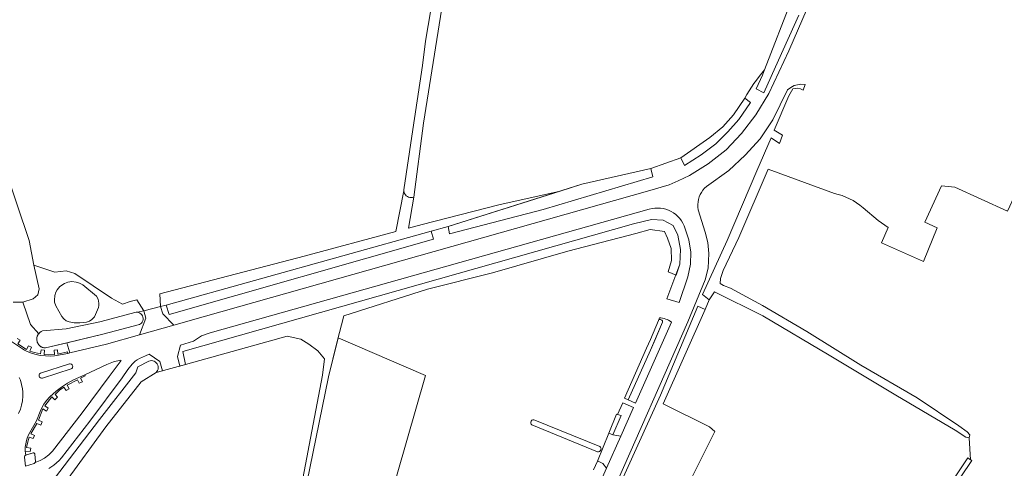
# Model space of a CAD drawing. Header units: metres. Extents: x 209813 to 223847, y 571801 to 587119.
# Tile 340 of 656: x 222973 to 223254, y 575110 to 575238. Entities that reach past the tile are written whole.
import ezdxf

# ---------------------------------------------------------------- set-up
doc = ezdxf.new("R2010")
doc.units = ezdxf.units.M
for name, color, linetype, lineweight in [('B-RO-GR-GRAS-GV', 8, 'Continuous', 0), ('B-RO-GR-GROENVOORZIENING-GV', 8, 'Continuous', 0), ('B-RO-GR-HOUTWAL-GV', 8, 'Continuous', 0), ('B-RO-OG-WATER_GREPPEL-GV', 8, 'Continuous', 0), ('B-RO-OG-WEG-GV', 8, 'Continuous', 0), ('B-RO-VH-VERHARDING_HALFVERHARDING-GV', 8, 'Continuous', 0), ('B-RO-VH-VERHARDING_OPEN-GV', 8, 'Continuous', 0), ('B-RO-VH-VERHARDING_STRAATBAKSTEEN-GV', 8, 'Continuous', 0)]:
    doc.layers.add(name, color=color, linetype=linetype, lineweight=lineweight)

msp = doc.modelspace()

# ---------------------------------------------------------------- linework, layer by layer
at = {"layer": 'B-RO-GR-GRAS-GV', "flags": 128}
for points in [[(222948.033, 575240.363), (222955.176, 575227.663), (222968.67, 575195.516), (222975.417, 575175.408), (222976.74, 575168.396), (222982.825, 575166.412), (222986, 575166.809), (222988.514, 575166.015), (222998.965, 575159.004), (223002.14, 575157.284), (223004.257, 575158.078), (223006.178, 575158.578), (223008.175, 575155.411), (223012.965, 575156.598), (223012.757, 575160.291), (223053.988, 575171.025), (223080.172, 575178.036), (223082.431, 575189.625), (223082.415, 575189.909), (223084.681, 575205.216), (223087.766, 575225.323), (223088.632, 575232.343), (223092.624, 575255.874)], [(223095.701, 575256.74), (223088.069, 575208.878), (223085.281, 575187.846)], [(223185.471, 575224.087), (223193.355, 575244.567)], [(223085.281, 575187.846), (223083.77, 575178.999), (223087.663, 575180.042), (223109.603, 575185.631), (223127.041, 575189.523), (223133.292, 575191.493), (223152.985, 575195.944), (223161.513, 575199.002), (223169.874, 575204.795), (223173.545, 575207.878), (223176.574, 575211.261), (223179.818, 575216.059)], [(223205.382, 575188.865), (223186.532, 575195.778), (223178.127, 575176.315), (223173.635, 575166.929), (223172.913, 575164.63), (223172.801, 575163.227), (223173.698, 575162.618), (223175.697, 575161.898), (223184.878, 575156.906), (223197.548, 575149.478), (223212.907, 575139.921), (223229.069, 575130.557), (223240.933, 575122.634), (223243.324, 575120.908), (223244.118, 575119.998), (223243.911, 575119.198), (223244.289, 575112.915), (223244.656, 575112.674), (223221.703, 575078.682), (223197, 575041.422)], [(223277.683, 575013.495), (223297.601, 575054.966), (223319.765, 575102.1), (223342.845, 575150.832), (223343.273, 575151.503), (223340.561, 575153.358), (223325.203, 575163.016), (223309.73, 575170.969), (223293.45, 575178.329), (223276.67, 575185.792), (223260.386, 575192.751), (223259.21, 575193.229), (223254.809, 575183.777), (223239.804, 575190.632), (223236.023, 575191.092), (223231.262, 575180.649), (223234.708, 575179.079), (223230.858, 575169.43), (223218.82, 575174.758), (223220.78, 575179.146), (223217.935, 575181.127), (223213.588, 575184.788)], [(223243.911, 575119.198), (223242.91, 575119.407), (223239.918, 575121.338), (223222.959, 575131.311), (223203.907, 575142.705), (223184.954, 575153.998), (223171.176, 575160.834), (223169.652, 575158.541), (223168.525, 575155.744), (223156.539, 575128.854), (223169.727, 575122.267), (223171.291, 575120.998), (223164.195, 575106.954), (223187.553, 575095.117), (223185.724, 575092.225), (223185.705, 575090.12), (223204.455, 575078.428), (223215.335, 575071.04), (223227.511, 575089.459), (223243.468, 575113.453), (223244.289, 575112.915)], [(223050.979, 575093.591), (223059.208, 575137.019), (223059.757, 575141.713), (223057.863, 575144.001), (223055.274, 575145.915), (223052.991, 575147.267), (223049.12, 575148.154), (223020.129, 575140.072), (223011.68, 575137.773), (223007.4, 575135.126), (222997.367, 575122.334), (222985.822, 575106.488)]]:
    msp.add_lwpolyline(points, dxfattribs=at)
at = {"layer": 'B-RO-GR-GRAS-GV'}
msp.add_lwpolyline([(223213.588, 575184.788, 0.1335358), (223205.382, 575188.865)], format="xyb", dxfattribs=at)
at = {"layer": 'B-RO-GR-GRAS-GV', "flags": 128}
msp.add_lwpolyline([(223112.778, 575055.929), (223114.5, 575059.987), (223114.358, 575060.054), (223125.244, 575084.142), (223102.701, 575091.84), (223078.004, 575099.873), (223088.601, 575136.96), (223063.715, 575147.697), (223060.973, 575136.526), (223052.103, 575093.289), (223050.115, 575083.115), (223069.766, 575074.678), (223096.74, 575063.414)], close=True, dxfattribs=at)
at = {"layer": 'B-RO-GR-GROENVOORZIENING-GV', "flags": 128}
msp.add_lwpolyline([(222972.065, 575147.523), (222972.87, 575146.985), (222972.237, 575145.961), (222974.727, 575144.359), (222975.258, 575145.44), (222976.149, 575145.029), (222975.68, 575143.93), (222976.964, 575143.484), (222978.706, 575143.117), (222978.867, 575144.307), (222979.852, 575144.177), (222979.719, 575142.974), (222981.081, 575142.875), (222982.696, 575142.984), (222982.563, 575144.146), (222983.56, 575144.26), (222983.683, 575143.081), (222986.417, 575143.703), (222986.495, 575143.269), (222987.045, 575143.393), (222986.25, 575146.268), (222980.159, 575144.818), (222979.708, 575144.846), (222979.453, 575144.901), (222979.206, 575144.982), (222978.818, 575145.174), (222978.466, 575145.43), (222978.279, 575145.61), (222978.112, 575145.81), (222977.883, 575146.18), (222977.779, 575146.416), (222977.698, 575146.664), (222977.623, 575147.091), (222977.623, 575147.524), (222977.644, 575147.698), (222977.724, 575148.036), (222977.779, 575148.201), (222977.885, 575148.438), (222978.063, 575148.734), (222978.169, 575148.873), (222975.846, 575151.487), (222973.641, 575157.865), (222970.878, 575157.904)], dxfattribs=at)
msp.add_lwpolyline([(222974.352, 575115.414), (222974.5, 575114.206), (222976.565, 575114.886), (222976.805, 575114.859), (222976.998, 575114.719), (222977.102, 575114.503), (222977.271, 575112.417), (222977.174, 575112.109), (222978.555, 575112.669), (222979.847, 575113.404), (222981.034, 575114.305), (222982.094, 575115.352), (222990.63, 575126.272), (222998.302, 575136.632), (223001.693, 575141.25), (223001.542, 575141.331), (222999.573, 575140.813), (222997.673, 575140.12), (222991.299, 575137.185), (222991.471, 575136.813), (222990.138, 575136.175), (222990.656, 575135.161), (222989.76, 575134.722), (222989.214, 575135.758), (222986.258, 575134.203), (222986.909, 575133.193), (222986.031, 575132.643), (222985.385, 575133.615), (222984.133, 575132.76), (222982.831, 575131.511), (222983.539, 575130.745), (222982.782, 575130.037), (222981.951, 575130.867), (222979.878, 575128.339), (222980.878, 575127.661), (222980.367, 575126.82), (222979.341, 575127.401), (222978.096, 575124.245), (222979.185, 575123.755), (222978.773, 575122.789), (222977.68, 575123.302), (222975.966, 575120.357), (222976.972, 575119.88), (222976.552, 575118.99), (222975.471, 575119.396), (222975.055, 575118.016), (222974.693, 575116.398), (222975.883, 575116.203), (222975.755, 575115.282)], close=True, dxfattribs=at)
at = {"layer": 'B-RO-GR-HOUTWAL-GV', "flags": 128}
for points in [[(223082.431, 575189.625), (223080.172, 575178.036), (223053.988, 575171.025), (223012.757, 575160.291), (223012.965, 575156.598), (223014.602, 575157.004), (223090.286, 575178.09), (223095.127, 575179.462), (223127.041, 575189.523), (223109.603, 575185.631), (223087.663, 575180.042), (223083.77, 575178.999), (223085.281, 575187.846), (223084.916, 575187.746), (223084.539, 575187.713), (223084.163, 575187.747), (223083.798, 575187.847), (223083.457, 575188.01), (223083.15, 575188.231), (223082.886, 575188.503), (223082.676, 575188.817), (223082.524, 575189.164)], [(222976.74, 575168.396), (222978.328, 575161.649), (222977.931, 575159.93), (222976.638, 575158.807), (222973.641, 575157.865), (222975.846, 575151.487), (222978.169, 575148.873), (222978.517, 575149.226), (222978.884, 575149.478), (222979.29, 575149.661), (222985.974, 575150.286), (222995.662, 575152.253), (223005.99, 575154.987), (223006.409, 575154.974), (223008.175, 575155.411), (223006.178, 575158.578), (223004.257, 575158.078), (223002.14, 575157.284), (222998.965, 575159.004), (222988.514, 575166.015), (222986, 575166.809), (222982.825, 575166.412)], [(222984.806, 575153.781), (222983.075, 575156.843), (222982.717, 575157.856), (222982.637, 575158.412), (222982.796, 575159.788), (222983.076, 575160.729), (222983.455, 575161.416), (222984.172, 575162.328), (222985.548, 575163.227), (222986.5, 575163.545), (222987.611, 575163.73), (222988.848, 575163.605), (222989.834, 575163.307), (222990.77, 575162.834), (222994.712, 575159.563), (222995.127, 575158.7), (222995.364, 575157.565), (222995.364, 575156.871), (222995.295, 575156.379), (222994.065, 575153.647), (222993.379, 575152.882), (222992.665, 575152.406), (222991.867, 575152.129), (222989.913, 575151.983), (222988.299, 575151.983), (222986.844, 575152.221), (222986.024, 575152.538), (222985.363, 575153.067)]]:
    msp.add_lwpolyline(points, close=True, dxfattribs=at)
at = {"layer": 'B-RO-OG-WATER_GREPPEL-GV', "flags": 128}
for points in [[(223095.127, 575179.462), (223095.52, 575177.33), (223122.194, 575184.265), (223153.577, 575193.592), (223152.985, 575195.944), (223133.292, 575191.493)], [(223014.602, 575157.004), (223015.435, 575154.383), (223090.874, 575175.836), (223090.286, 575178.09)], [(222986.254, 575146.269), (222996.476, 575148.705), (223006.94, 575151.456), (223007.259, 575151.645), (223007.533, 575151.893), (223007.753, 575152.191), (223007.91, 575152.526), (223007.996, 575152.886), (223008.01, 575153.256), (223007.95, 575153.621), (223007.819, 575153.967), (223007.621, 575154.28), (223007.366, 575154.548), (223007.062, 575154.76), (223006.722, 575154.907), (223006.409, 575154.974), (223005.99, 575154.987), (222995.662, 575152.253), (222985.974, 575150.286), (222979.29, 575149.661), (222978.884, 575149.478), (222978.517, 575149.226), (222978.115, 575148.805), (222977.941, 575148.539), (222977.779, 575148.201), (222977.661, 575147.782), (222977.617, 575147.438), (222977.623, 575147.091), (222977.698, 575146.664), (222977.81, 575146.336), (222977.972, 575146.02), (222978.221, 575145.675), (222978.466, 575145.43), (222978.745, 575145.219), (222979.047, 575145.05), (222979.37, 575144.925), (222979.622, 575144.862), (222979.791, 575144.833), (222980.159, 575144.818)], [(223142.144, 575120.052), (223144.549, 575125.556), (223143.147, 575125.884), (223140.972, 575120.542)]]:
    msp.add_lwpolyline(points, close=True, dxfattribs=at)
for points in [[(223052.103, 575093.289), (223060.973, 575136.526), (223063.447, 575146.67), (223065.353, 575153.981), (223089.221, 575161.556), (223107.776, 575166.216), (223129.249, 575172.409), (223148.689, 575177.435), (223152.83, 575178.553), (223156.835, 575178.025), (223157.759, 575176.154), (223158.788, 575173.213), (223158.843, 575169.716), (223157.971, 575166.543), (223160.247, 575165.584), (223161.274, 575168.661), (223161.45, 575172.928), (223160.657, 575176.947), (223159.337, 575179.717), (223156.522, 575181.214), (223153.141, 575181.427), (223148.003, 575180.198), (223019.293, 575143.767), (223020.129, 575140.072), (223049.12, 575148.154), (223052.991, 575147.267), (223055.274, 575145.915), (223057.863, 575144.001), (223059.757, 575141.713), (223059.208, 575137.019), (223050.979, 575093.591)], [(223152.91, 575147.255), (223151.786, 575144.758), (223145.446, 575130.474), (223146.545, 575129.964), (223152.883, 575144.147), (223156.352, 575152.141)], [(223155.12, 575152.681), (223152.91, 575147.255)], [(222985.822, 575106.488), (222997.367, 575122.334), (223007.4, 575135.126), (223011.68, 575137.773), (223011.935, 575138.069), (223012.128, 575138.409), (223012.25, 575138.781), (223012.297, 575139.169), (223012.268, 575139.559), (223012.163, 575139.935), (223011.986, 575140.284), (223011.745, 575140.591), (223011.448, 575140.846), (223011.108, 575141.037), (223010.736, 575141.159), (223010.348, 575141.205), (223009.958, 575141.175), (223009.582, 575141.069), (223006.52, 575139.455), (223005.869, 575137.715), (222995.493, 575124.418), (222982.682, 575107.597)], [(223119.042, 575122.898), (223137.791, 575115.222)], [(223138.368, 575116.695), (223119.867, 575124.237)], [(223197, 575041.422), (223221.703, 575078.682), (223244.656, 575112.674), (223243.468, 575113.453), (223227.511, 575089.459), (223206.685, 575057.955), (223195.11, 575041.21)]]:
    msp.add_lwpolyline(points, dxfattribs=at)
at = {"layer": 'B-RO-OG-WATER_GREPPEL-GV'}
for points in [[(223119.867, 575124.237, 0.9168635), (223119.042, 575122.898)], [(223137.791, 575115.222, 0.8344677), (223138.368, 575116.695)]]:
    msp.add_lwpolyline(points, format="xyb", dxfattribs=at)
at = {"layer": 'B-RO-OG-WEG-GV', "flags": 128}
for points in [[(223160.742, 575192.499), (223164.032, 575193.956), (223169.395, 575197.304), (223174.519, 575201.356), (223178.917, 575205.929), (223182.941, 575211.261), (223186.697, 575217.4), (223192.422, 575229.533), (223225.426, 575305.844)], [(223195.218, 575239.737), (223189.413, 575226.919), (223185.276, 575217.561), (223183.067, 575218.708), (223184.907, 575222.623), (223185.471, 575224.087)], [(223142.788, 575102.82), (223155.781, 575131.388), (223166.428, 575156.764), (223168.525, 575155.744), (223169.652, 575158.541), (223167.76, 575160.061), (223174.811, 575175.441), (223183.204, 575195.322), (223187.296, 575204.712), (223189.688, 575203.087), (223190.611, 575205.485), (223188.217, 575206.91), (223192.412, 575216.7), (223193.532, 575218.695), (223194.837, 575218.885), (223195.738, 575218.676), (223196.475, 575218.353), (223197.081, 575219.951), (223195.85, 575220.079), (223193.942, 575219.695), (223192.934, 575219.102), (223192.02, 575218.428), (223187.859, 575209.906), (223184.205, 575204.457), (223179.943, 575199.789), (223175.255, 575195.439), (223168.878, 575190.852), (223168.344, 575190.348), (223167.866, 575189.791), (223167.449, 575189.186), (223167.097, 575188.542), (223166.815, 575187.864), (223166.605, 575187.161), (223166.471, 575186.439), (223166.412, 575185.707), (223166.43, 575184.973), (223166.525, 575184.245), (223168.496, 575177.796), (223169.212, 575174.857), (223169.571, 575171.782), (223169.318, 575167.602), (223168.458, 575164.248), (223163.582, 575152.276), (223141.937, 575103.416)], [(223179.818, 575216.059), (223181.463, 575214.814), (223178.111, 575209.991), (223174.989, 575206.407), (223171.502, 575203.016), (223167.394, 575199.916), (223162.592, 575196.841), (223161.513, 575199.002), (223152.985, 575195.944), (223153.577, 575193.592), (223122.194, 575184.265), (223095.52, 575177.33), (223095.127, 575179.462), (223090.286, 575178.09), (223090.874, 575175.836), (223015.435, 575154.383), (223014.602, 575157.004), (223012.965, 575156.598), (223013.616, 575154.519), (223016.766, 575151.319), (223025.789, 575153.856), (223152.05, 575189.533), (223158.2, 575191.374), (223160.742, 575192.499)], [(223153.907, 575146.544), (223152.883, 575144.147), (223146.545, 575129.964), (223148.567, 575129.029), (223158.848, 575152.206)], [(223156.352, 575152.141), (223153.907, 575146.544)], [(223155.413, 575153.399), (223155.12, 575152.681)], [(222982.682, 575107.597), (222995.493, 575124.418), (223005.869, 575137.715), (223006.52, 575139.455), (223009.582, 575141.069), (223009.958, 575141.175), (223010.348, 575141.205), (223010.736, 575141.159), (223011.108, 575141.037), (223011.448, 575140.846), (223011.745, 575140.591), (223011.986, 575140.284), (223012.163, 575139.935), (223012.268, 575139.559), (223012.297, 575139.169), (223012.25, 575138.781), (223012.128, 575138.409), (223011.935, 575138.069), (223011.68, 575137.773), (223013.569, 575138.287), (223012.77, 575140.968), (223009.754, 575143.019), (223008.69, 575142.552), (223006.934, 575141.804), (223006.271, 575141.432), (223005.703, 575141.033), (223004.869, 575140.221), (223003.583, 575138.707), (223002.031, 575136.325), (222992.765, 575123.91), (222984.686, 575113.472), (222984, 575112.713), (222983.257, 575112.01), (222982.461, 575111.366), (222981.618, 575110.786), (222981.023, 575110.45)], [(223128.679, 575089.131), (223125.885, 575082.916), (223115.656, 575059.441), (223114.5, 575059.987), (223112.886, 575056.174), (223113.919, 575055.646), (223106.316, 575038.321), (223107.449, 575037.854), (223108.168, 575037.745), (223124.205, 575074.107), (223140.358, 575110.523), (223139.27, 575111.878), (223137.972, 575112.491), (223137.713, 575112.551), (223136.623, 575110.013)]]:
    msp.add_lwpolyline(points, dxfattribs=at)
at = {"layer": 'B-RO-OG-WEG-GV'}
for points in [[(223185.471, 575224.087, 0.0555183), (223179.818, 575216.059)], [(223155.12, 575152.681, -0.7371901), (223156.352, 575152.141)], [(223158.848, 575152.206, 0.1492396), (223155.413, 575153.399)]]:
    msp.add_lwpolyline(points, format="xyb", dxfattribs=at)
at = {"layer": 'B-RO-OG-WEG-GV', "flags": 128}
for points in [[(223157.557, 575158.784), (223161.116, 575157.744), (223163.506, 575165.111), (223164.314, 575168.715), (223164.394, 575172.114), (223163.807, 575175.633), (223162.452, 575179.649), (223162.113, 575180.376), (223161.704, 575181.066), (223161.229, 575181.712), (223160.692, 575182.309), (223160.1, 575182.85), (223159.458, 575183.33), (223158.771, 575183.745), (223158.047, 575184.09), (223157.293, 575184.362), (223156.515, 575184.56), (223155.722, 575184.679), (223154.921, 575184.721), (223154.12, 575184.683), (223153.327, 575184.567), (223152.548, 575184.373), (223027.108, 575149.096), (223024.658, 575148.264), (223022.416, 575146.736), (223018.64, 575145.628), (223017.797, 575142.388), (223018.494, 575139.627), (223020.129, 575140.072), (223019.293, 575143.767), (223148.003, 575180.198), (223153.141, 575181.427), (223156.522, 575181.214), (223159.337, 575179.717), (223160.657, 575176.947), (223161.45, 575172.928), (223161.274, 575168.661)], [(222996.476, 575148.705), (222986.25, 575146.268), (222987.045, 575143.393), (222997.563, 575145.902), (223006.918, 575148.532), (223008.773, 575153.328), (223008.175, 575155.411), (223006.409, 575154.974), (223006.722, 575154.907), (223007.062, 575154.76), (223007.366, 575154.548), (223007.621, 575154.28), (223007.819, 575153.967), (223007.95, 575153.621), (223008.01, 575153.256), (223007.996, 575152.886), (223007.91, 575152.526), (223007.753, 575152.191), (223007.533, 575151.893), (223007.259, 575151.645), (223006.94, 575151.456)], [(223142.144, 575120.052), (223144.411, 575119.658), (223148.024, 575127.805), (223145, 575129.153), (223143.474, 575125.807), (223144.549, 575125.556)]]:
    msp.add_lwpolyline(points, close=True, dxfattribs=at)
at = {"layer": 'B-RO-VH-VERHARDING_HALFVERHARDING-GV', "flags": 128}
msp.add_lwpolyline([(222970.084, 575146.859), (222974.133, 575144.201), (222975.555, 575143.547), (222977.036, 575143.045), (222978.563, 575142.701), (222980.115, 575142.516), (222981.68, 575142.492), (222982.719, 575142.568), (222983.237, 575142.63), (222986.495, 575143.269), (222986.417, 575143.703), (222983.683, 575143.081), (222983.56, 575144.26), (222982.563, 575144.146), (222982.696, 575142.984), (222981.081, 575142.875), (222979.719, 575142.974), (222979.852, 575144.177), (222978.867, 575144.307), (222978.706, 575143.117), (222976.964, 575143.484), (222975.68, 575143.93), (222976.149, 575145.029), (222975.258, 575145.44), (222974.727, 575144.359), (222972.237, 575145.961), (222972.87, 575146.985), (222972.065, 575147.523)], dxfattribs=at)
msp.add_lwpolyline([(222974.352, 575115.414), (222975.755, 575115.282), (222975.883, 575116.203), (222974.693, 575116.398), (222975.055, 575118.016), (222975.471, 575119.396), (222976.552, 575118.99), (222976.972, 575119.88), (222975.966, 575120.357), (222977.68, 575123.302), (222978.773, 575122.789), (222979.185, 575123.755), (222978.096, 575124.245), (222979.341, 575127.401), (222980.367, 575126.82), (222980.878, 575127.661), (222979.878, 575128.339), (222981.951, 575130.867), (222982.782, 575130.037), (222983.539, 575130.745), (222982.831, 575131.511), (222984.133, 575132.76), (222985.385, 575133.615), (222986.031, 575132.643), (222986.909, 575133.193), (222986.258, 575134.203), (222989.214, 575135.758), (222989.76, 575134.722), (222990.656, 575135.161), (222990.138, 575136.175), (222991.471, 575136.813), (222991.299, 575137.185), (222988.073, 575135.693), (222986.357, 575134.737), (222984.711, 575133.664), (222983.146, 575132.477), (222981.341, 575130.865), (222980.433, 575129.852), (222979.641, 575128.745), (222979.18, 575127.961), (222978.597, 575126.729), (222977.576, 575124.047), (222975.24, 575120.003), (222974.865, 575119.086), (222974.669, 575118.456), (222974.459, 575117.49), (222974.352, 575116.505)], close=True, dxfattribs=at)
at = {"layer": 'B-RO-VH-VERHARDING_OPEN-GV', "flags": 128}
for points in [[(222987.898, 575139.604), (222987.841, 575139.846), (222987.727, 575140.023), (222987.495, 575140.214), (222987.18, 575140.299), (222986.997, 575140.286), (222978.648, 575137.615), (222978.409, 575137.404), (222978.284, 575137.154), (222978.258, 575136.891), (222978.331, 575136.622), (222978.422, 575136.474), (222978.656, 575136.281), (222978.935, 575136.193), (222979.237, 575136.221), (222987.484, 575138.88), (222987.646, 575138.992), (222987.781, 575139.151), (222987.862, 575139.331)], [(223144.411, 575119.658), (223142.144, 575120.052), (223140.972, 575120.542), (223137.713, 575112.551), (223137.972, 575112.491), (223139.27, 575111.878), (223140.358, 575110.523)], [(222974.411, 575111.057), (222976.909, 575111.896), (222977.174, 575112.109), (222977.271, 575112.417), (222977.102, 575114.503), (222977.045, 575114.654), (222976.878, 575114.823), (222976.727, 575114.883), (222976.565, 575114.886), (222974.44, 575114.19), (222974.299, 575114.115), (222974.19, 575114), (222974.123, 575113.859), (222974.104, 575113.674)]]:
    msp.add_lwpolyline(points, close=True, dxfattribs=at)
msp.add_lwpolyline([(222972.435, 575126.156), (222972.93, 575127.32), (222973.299, 575128.531), (222973.542, 575129.771), (222973.651, 575131.031), (222973.63, 575132.297), (222973.542, 575133.135), (222973.299, 575134.378), (222972.93, 575135.586), (222972.615, 575136.37)], dxfattribs=at)
at = {"layer": 'B-RO-VH-VERHARDING_STRAATBAKSTEEN-GV', "flags": 128}
msp.add_lwpolyline([(223008.773, 575153.328), (223006.918, 575148.532), (223016.766, 575151.319), (223013.616, 575154.519), (223012.965, 575156.598), (223008.175, 575155.411)], close=True, dxfattribs=at)

doc.saveas('drawing.dxf')
